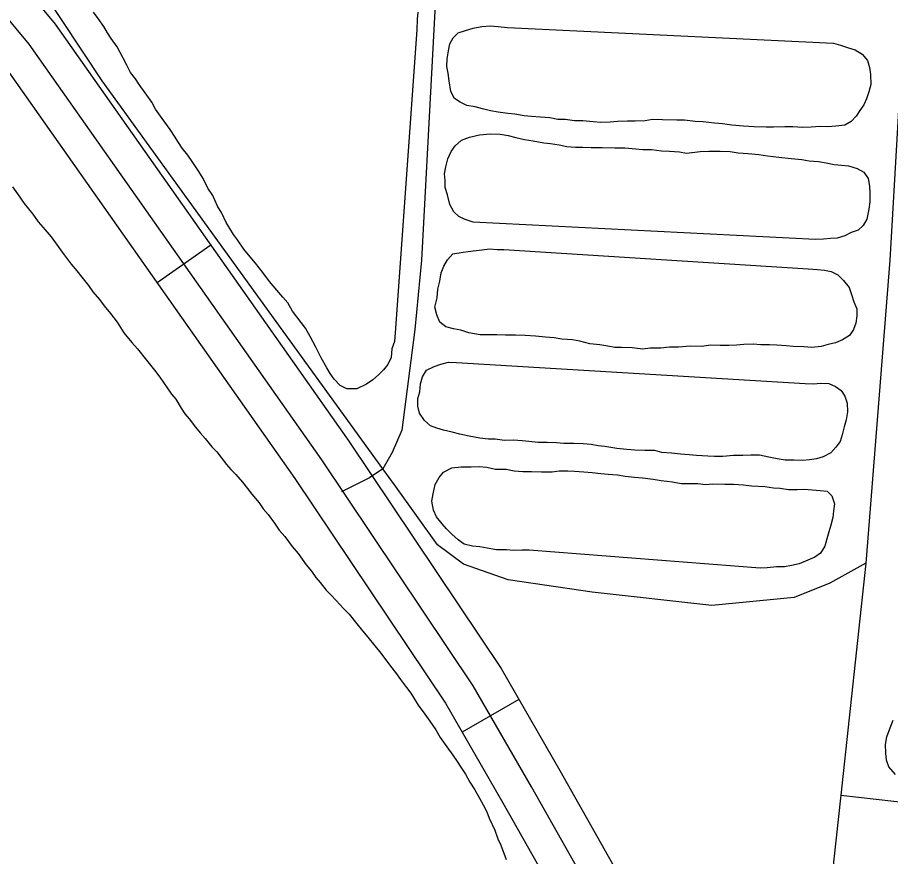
# Model space of a CAD drawing. Extents: x 3297735 to 3335592, y 670436 to 695807.
# Drawn here: x 3330474.7 to 3330874.4, y 678951.9 to 679336 of the extents above; entities that cross this region are included whole.
import ezdxf

# ---------------------------------------------------------------- set-up
doc = ezdxf.new("R2010")
doc.units = 0
for name, color, linetype in [('V-DTCH-CNTR', 7, 'Continuous'), ('V-ROAD-CNTR', 7, 'Continuous'), ('V-TOPO-SHOR', 7, 'Continuous')]:
    doc.layers.add(name, color=color, linetype=linetype)

msp = doc.modelspace()

# ---------------------------------------------------------------- linework, layer by layer
at = {"layer": 'V-DTCH-CNTR'}
for points in [[(3330381.34, 680198), (3330481.27, 680121.82), (3330505.09, 680101.4), (3330526.08, 680083.39), (3330603.2, 680028.16), (3330688.59, 679953.94), (3330712.83, 679922.62), (3330715.46, 679919.22), (3330758.4, 679870.53), (3330844.95, 679762), (3330883.66, 679716.81), (3330897.06, 679696.88), (3330900.26, 679683.12), (3330902.31, 679650.51), (3330893.8, 679546.93), (3330888.75, 679445.87), (3330881.17, 679346.56), (3330874.08, 679224.96), (3330863.13, 679086.28), (3330851.65, 678979.97), (3330848.25, 678949.36), (3330846.88, 678917.67), (3330843.51, 678830.61)], [(3330712.83, 679922.62), (3330705.71, 679906.45), (3330701.2, 679891.95), (3330691.66, 679778.1), (3330683.28, 679629.09), (3330675.27, 679503.21), (3330667.01, 679361.91), (3330659.67, 679224.88), (3330656.6, 679193.22), (3330650.71, 679147.03), (3330646.27, 679136.81), (3330641.92, 679129.43)], [(3330851.65, 678979.97), (3330940.64, 678969.98), (3331048.45, 678957.96), (3331055.71, 679036.71), (3331065.65, 679122.27), (3331073.18, 679218.15), (3331080.43, 679350.03), (3331088.67, 679436.47), (3331090.31, 679448.68), (3331089.15, 679466.47), (3331083.39, 679481.13), (3331058.21, 679514.96), (3330966.56, 679626.15), (3330932.01, 679663.55), (3330897.06, 679696.88)], [(3330863.13, 679086.28), (3330846.7, 679077.11), (3330830.31, 679070.52), (3330792.54, 679066.84), (3330737.77, 679072.86), (3330699.29, 679078.61), (3330678.84, 679085.8), (3330666.98, 679094.56), (3330647.69, 679121.44), (3330641.92, 679129.43), (3330593.18, 679196.88), (3330513.51, 679307.02), (3330449.06, 679404.05), (3330447.65, 679406.05), (3330433.14, 679426.59), (3330399.44, 679463.13), (3330358.04, 679500.65), (3330306.31, 679535.77)], [(3330641.92, 679129.43), (3330635.85, 679125.24), (3330623.05, 679118.92)]]:
    msp.add_lwpolyline(points, dxfattribs=at)
at = {"layer": 'V-ROAD-CNTR'}
for p, q in [((3330563.19, 679231.78), (3330538.66, 679214.5)), ((3330704.29, 679023.83), (3330678.3, 679008.84))]:
    msp.add_line(p, q, dxfattribs=at)
for points in [[(3330394.21, 679450.56), (3330491.93, 679332.89), (3330626.44, 679142.02), (3330696.11, 679038.01), (3330723.03, 678991.34), (3330760.58, 678924.83)], [(3330747.73, 678917.1), (3330710, 678983.9), (3330683.37, 679030.08), (3330614.08, 679133.52), (3330480.01, 679323.76), (3330382.81, 679440.81)], [(3330468.1, 679314.63), (3330601.71, 679125.03), (3330670.63, 679022.15), (3330696.97, 678976.47), (3330734.87, 678909.36)]]:
    msp.add_lwpolyline(points, dxfattribs=at)
at = {"layer": 'V-TOPO-SHOR'}
for points in [[(3330647.65, 679191.68), (3330647.3, 679187.69), (3330646.1, 679184.28), (3330645.75, 679180.28), (3330644.27, 679177.17), (3330642.23, 679174.63), (3330639.91, 679172.38), (3330637.31, 679170.13), (3330634.42, 679168.18), (3330630.1, 679165.96), (3330625.52, 679166.04), (3330622.41, 679167.51), (3330619.6, 679170.42), (3330617.92, 679173.02), (3330616.25, 679175.61), (3330613.75, 679180.23), (3330611.26, 679185.12), (3330608.76, 679190.02), (3330606.54, 679193.77), (3330604.58, 679196.37), (3330600.66, 679201.58), (3330598.44, 679205.33), (3330596.19, 679207.93), (3330593.39, 679211.12), (3330590.02, 679215.18), (3330586.95, 679219.23), (3330583.59, 679223.57), (3330580.5, 679227.33), (3330578.26, 679229.94), (3330575.47, 679234.27), (3330573.51, 679236.58), (3330570.17, 679242.07), (3330568.24, 679246.38), (3330566.29, 679249.56), (3330564.08, 679254.45), (3330561.85, 679257.91), (3330559.63, 679262.23), (3330557.69, 679265.41), (3330554.62, 679270.03), (3330552.66, 679272.92), (3330550.14, 679276.1), (3330548.47, 679278.7), (3330546.51, 679281.59), (3330544.56, 679284.76), (3330540.93, 679289.68), (3330537.85, 679294.01), (3330536.19, 679297.18), (3330533.12, 679301.52), (3330530.32, 679305.27), (3330528.65, 679307.87), (3330526.41, 679310.77), (3330524.75, 679314.22), (3330523.09, 679317.39), (3330520.31, 679322.58), (3330517.51, 679326.34), (3330515.84, 679328.94), (3330514.17, 679331.82), (3330511.66, 679335.58), (3330509.42, 679338.47)], [(3330658, 679338.38), (3330657.66, 679335.24), (3330657.58, 679330.39), (3330647.65, 679191.68)], [(3330848.34, 679324.19), (3330851.47, 679323.29), (3330855.17, 679322.08), (3330858.29, 679321.17), (3330861.41, 679319.12), (3330863.93, 679316.23), (3330864.74, 679313.07), (3330865.26, 679309.92), (3330865.47, 679305.34), (3330864.56, 679301.93), (3330863.37, 679298.81), (3330862.18, 679295.97), (3330860.42, 679293.43), (3330858.67, 679290.88), (3330856.34, 679288.35), (3330853.46, 679286.68), (3330849.45, 679286.17), (3330845.73, 679285.95), (3330842.02, 679286.01), (3330838.02, 679285.78), (3330834.3, 679285.56), (3330829.73, 679285.92), (3330826.02, 679285.98), (3330820.87, 679285.77), (3330817.45, 679285.83), (3330812.02, 679285.92), (3330807.16, 679286.28), (3330801.74, 679286.65), (3330797.47, 679287.29), (3330793.76, 679287.63), (3330788.62, 679288.29), (3330784.91, 679288.35), (3330780.06, 679289), (3330776.64, 679289.05), (3330770.07, 679289.16), (3330765.5, 679289.23), (3330762.06, 679288.71), (3330757.49, 679288.5), (3330754.06, 679288.56), (3330749.48, 679288.34), (3330746.05, 679288.11), (3330741.76, 679287.89), (3330738.34, 679288.23), (3330733.48, 679288.6), (3330729.77, 679288.66), (3330725.5, 679289.3), (3330722.07, 679289.35), (3330718.37, 679289.98), (3330714.08, 679290.34), (3330710.09, 679290.69), (3330706.67, 679291.03), (3330702.39, 679291.67), (3330699.25, 679292), (3330694.69, 679292.65), (3330691.28, 679293.27), (3330687.58, 679294.19), (3330684.16, 679295.1), (3330680.46, 679295.73), (3330677.34, 679297.21), (3330674.79, 679298.96), (3330673.13, 679302.14), (3330672.35, 679307), (3330671.83, 679310.44), (3330671.31, 679313.59), (3330671.37, 679317.02), (3330672, 679320.72), (3330672.62, 679323.86), (3330674.09, 679326.69), (3330676.42, 679328.94), (3330679.86, 679330.03), (3330683.31, 679331.11), (3330687.32, 679331.91), (3330691.04, 679332.13), (3330694.75, 679331.79), (3330699.03, 679331.44), (3330848.34, 679324.19)], [(3330683.31, 679242.26), (3330679.62, 679243.46), (3330676.79, 679244.93), (3330674.53, 679246.97), (3330672.59, 679250.43), (3330671.52, 679254.73), (3330670.43, 679258.18), (3330670.48, 679261.32), (3330670.24, 679264.47), (3330670.86, 679267.6), (3330671.78, 679271.3), (3330673.26, 679274.7), (3330675.02, 679277.25), (3330677.92, 679279.77), (3330681.65, 679281.14), (3330686.24, 679282.21), (3330691.11, 679282.7), (3330695.68, 679282.63), (3330699.38, 679282), (3330702.79, 679281.09), (3330706.78, 679280.17), (3330710.77, 679279.53), (3330715.61, 679278.6), (3330718.75, 679278.26), (3330722.74, 679277.63), (3330726.16, 679277), (3330730.15, 679276.65), (3330733.58, 679276.6), (3330737.29, 679276.54), (3330742.44, 679276.45), (3330748.15, 679276.36), (3330752.72, 679276.29), (3330756.14, 679275.95), (3330760.99, 679275.59), (3330764.99, 679275.52), (3330769.56, 679274.88), (3330773.27, 679274.82), (3330777.83, 679274.46), (3330780.97, 679273.84), (3330787.26, 679274.59), (3330791.27, 679274.82), (3330796.41, 679274.73), (3330800.98, 679274.66), (3330804.68, 679274.03), (3330809.25, 679273.67), (3330814.1, 679273.31), (3330818.09, 679272.67), (3330823.22, 679272.02), (3330828.93, 679271.36), (3330833.78, 679270.99), (3330837.2, 679270.37), (3330841.48, 679270.01), (3330844.9, 679269.39), (3330848.6, 679268.76), (3330852.02, 679268.42), (3330855.16, 679268.08), (3330859.14, 679266.87), (3330862.25, 679265.11), (3330864.21, 679262.22), (3330864.73, 679258.79), (3330864.96, 679255.64), (3330864.9, 679251.64), (3330864.56, 679248.21), (3330863.63, 679243.66), (3330861.87, 679240.83), (3330859.55, 679238.58), (3330856.39, 679237.49), (3330853.51, 679236.1), (3330850.06, 679235.02), (3330846.91, 679234.78), (3330843.77, 679234.55), (3330840.05, 679234.32), (3330683.31, 679242.26)], [(3330472.45, 679258.41), (3330474.69, 679255.23), (3330477.76, 679250.9), (3330481.68, 679245.98), (3330484.2, 679242.51), (3330487.28, 679238.75), (3330490.09, 679235.56), (3330492.88, 679231.8), (3330495.12, 679228.62), (3330497.35, 679225.44), (3330499.32, 679223.12), (3330501.84, 679219.94), (3330504.08, 679217.05), (3330507.16, 679213.29), (3330509.11, 679210.4), (3330512.2, 679206.92), (3330514.44, 679204.03), (3330517.24, 679200.55), (3330520.32, 679196.5), (3330523.39, 679191.6), (3330527.03, 679187.25), (3330529.56, 679184.36), (3330533.76, 679179.15), (3330537.4, 679174.52), (3330539.92, 679171.33), (3330543.27, 679166.42), (3330545.22, 679163.53), (3330547.19, 679161.22), (3330549.69, 679157.18), (3330551.37, 679154.58), (3330553.33, 679152.26), (3330556.12, 679148.5), (3330558.37, 679145.89), (3330560.61, 679143.29), (3330563.7, 679139.52), (3330565.94, 679137.2), (3330570.42, 679131.42), (3330572.39, 679129.1), (3330574.63, 679126.78), (3330577.72, 679123.3), (3330579.96, 679120.41), (3330581.92, 679117.8), (3330585.28, 679113.75), (3330587.24, 679111.15), (3330589.49, 679108.54), (3330592.28, 679104.49), (3330594.51, 679101.32), (3330597.04, 679098.42), (3330600.39, 679093.79), (3330603.2, 679090.6), (3330606.83, 679085.4), (3330609.36, 679082.51), (3330611.31, 679079.62), (3330613.27, 679077.3), (3330616.08, 679073.83), (3330618.32, 679071.51), (3330620.57, 679069.18), (3330623.94, 679065.42), (3330626.47, 679062.8), (3330630.11, 679058.46), (3330632.64, 679055.28), (3330635.16, 679052.38), (3330638.24, 679048.33), (3330640.48, 679045.72), (3330642.44, 679043.12), (3330645.52, 679039.07), (3330647.76, 679036.18), (3330649.99, 679033), (3330652.79, 679029.24), (3330654.75, 679026.64), (3330658.09, 679021.16), (3330661.17, 679017.1), (3330663.41, 679013.93)], [(3330836.69, 679220.95), (3330840.97, 679220.59), (3330844.11, 679220.26), (3330847.24, 679219.64), (3330850.36, 679218.16), (3330852.89, 679215.54), (3330855.41, 679212.36), (3330856.5, 679209.2), (3330857.59, 679205.76), (3330858.97, 679202.59), (3330858.92, 679199.45), (3330858.58, 679196.03), (3330857.39, 679193.19), (3330855.63, 679190.36), (3330852.46, 679188.41), (3330849.29, 679187.03), (3330845.85, 679186.23), (3330842.7, 679185.42), (3330838.4, 679184.92), (3330834.69, 679185.26), (3330829.84, 679185.34), (3330826.7, 679185.68), (3330822.42, 679186.03), (3330818.99, 679186.08), (3330814.99, 679186.15), (3330811.57, 679186.49), (3330807.28, 679186.27), (3330803.85, 679186.04), (3330800.42, 679185.81), (3330796.42, 679185.87), (3330792.13, 679185.94), (3330787.84, 679185.44), (3330782.7, 679185.52), (3330777.26, 679185.04), (3330773.26, 679185.1), (3330769.25, 679184.59), (3330764.4, 679184.67), (3330760.96, 679184.16), (3330756.11, 679184.81), (3330751.26, 679184.88), (3330748.11, 679184.93), (3330744.98, 679185.56), (3330741.28, 679186.19), (3330736.71, 679186.54), (3330732.16, 679187.76), (3330728.74, 679188.39), (3330723.89, 679188.75), (3330720.47, 679189.37), (3330716.48, 679189.72), (3330711.91, 679190.08), (3330707.06, 679190.45), (3330702.77, 679190.52), (3330698.2, 679190.59), (3330694.2, 679190.65), (3330690.78, 679190.71), (3330686.49, 679190.78), (3330681.37, 679191.71), (3330677.67, 679192.92), (3330674.25, 679193.54), (3330670.84, 679194.45), (3330668.01, 679196.5), (3330666.64, 679199.95), (3330665.84, 679203.39), (3330666.76, 679207.66), (3330667.11, 679211.66), (3330668.03, 679215.36), (3330668.66, 679219.06), (3330669.85, 679222.19), (3330671.61, 679225.02), (3330673.94, 679227.83), (3330678.81, 679228.61), (3330683.39, 679229.11), (3330687.4, 679229.62), (3330690.84, 679230.14), (3330694.26, 679229.8), (3330697.4, 679229.74), (3330836.69, 679220.95)], [(3330835.28, 679168.4), (3330838.99, 679168.34), (3330842.71, 679168.56), (3330846.14, 679168.51), (3330849.26, 679167.03), (3330851.8, 679165.28), (3330853.48, 679162.68), (3330854.57, 679159.52), (3330854.79, 679155.51), (3330854.16, 679151.81), (3330853.25, 679148.68), (3330852.33, 679144.98), (3330851.43, 679141.85), (3330849.39, 679139.31), (3330847.06, 679136.78), (3330843.6, 679134.83), (3330840.45, 679134.03), (3330837.29, 679133.51), (3330834.15, 679133.27), (3330830.15, 679133.33), (3330826.15, 679133.4), (3330822.44, 679134.03), (3330818.74, 679134.66), (3330814.47, 679135.58), (3330810.47, 679135.65), (3330806.75, 679135.42), (3330802.47, 679135.49), (3330797.6, 679135), (3330793.89, 679135.06), (3330790.75, 679135.11), (3330785.61, 679135.48), (3330782.19, 679135.82), (3330778.19, 679136.17), (3330774.2, 679136.52), (3330769.63, 679136.87), (3330766.5, 679137.78), (3330761.93, 679137.85), (3330757.37, 679137.93), (3330753.66, 679138.27), (3330749.09, 679138.63), (3330743.68, 679139.58), (3330740.54, 679139.91), (3330737.41, 679140.53), (3330733.7, 679140.88), (3330729.41, 679140.95), (3330724.84, 679141.02), (3330721.42, 679141.36), (3330717.13, 679141.43), (3330713.13, 679141.49), (3330708.85, 679141.85), (3330705.72, 679142.18), (3330701.72, 679142.53), (3330697.72, 679142.31), (3330693.44, 679142.95), (3330690.3, 679143), (3330686.31, 679143.35), (3330681.46, 679144.28), (3330677.19, 679145.21), (3330673.78, 679146.12), (3330669.79, 679147.04), (3330666.67, 679147.95), (3330663.83, 679149.14), (3330661.01, 679151.47), (3330658.78, 679154.93), (3330657.97, 679158.09), (3330658.02, 679161.52), (3330658.93, 679164.64), (3330659.28, 679168.35), (3330660.18, 679171.48), (3330661.95, 679174.6), (3330665.4, 679176.26), (3330668.56, 679177.35), (3330672, 679178.15), (3330675.72, 679178.09), (3330835.28, 679168.4)], [(3330708.92, 679092.13), (3330705.77, 679092.18), (3330701.77, 679091.96), (3330698.63, 679092.3), (3330694.06, 679092.37), (3330689.79, 679093.01), (3330686.37, 679093.63), (3330682.95, 679093.97), (3330679.25, 679094.89), (3330676.42, 679096.94), (3330673.61, 679099.55), (3330671.07, 679101.88), (3330669.11, 679104.2), (3330666.59, 679107.38), (3330665.21, 679110.54), (3330664.42, 679114.56), (3330665.04, 679117.97), (3330665.97, 679122.25), (3330667.73, 679125.36), (3330669.77, 679127.9), (3330673.52, 679129.84), (3330677.81, 679130.34), (3330682.38, 679130.27), (3330686.1, 679130.49), (3330689.52, 679130.15), (3330693.51, 679129.23), (3330698.36, 679129.16), (3330702.07, 679128.53), (3330706.06, 679128.18), (3330710.06, 679128.11), (3330714.63, 679128.04), (3330719.49, 679127.96), (3330722.64, 679128.48), (3330726.64, 679128.42), (3330729.78, 679128.37), (3330734.06, 679128.01), (3330737.77, 679127.67), (3330741.77, 679127.32), (3330745.19, 679126.98), (3330749.47, 679126.62), (3330752.89, 679126), (3330757.17, 679125.64), (3330760.88, 679125.3), (3330765.72, 679124.65), (3330769.43, 679124.02), (3330774.56, 679123.37), (3330778.55, 679122.73), (3330783.12, 679122.66), (3330786.26, 679122.61), (3330789.68, 679122.27), (3330793.12, 679122.5), (3330798.55, 679122.41), (3330802.54, 679122.35), (3330807.11, 679121.99), (3330810.82, 679121.65), (3330816.81, 679121.26), (3330820.8, 679120.63), (3330823.95, 679120.58), (3330827.65, 679119.95), (3330831.65, 679119.88), (3330834.8, 679120.12), (3330838.5, 679119.77), (3330842.21, 679119.43), (3330845.35, 679119.09), (3330847.6, 679117.06), (3330848.69, 679113.32), (3330848.35, 679110.19), (3330848.01, 679107.05), (3330847.1, 679103.64), (3330846.2, 679100.51), (3330845.29, 679097.38), (3330844.38, 679093.96), (3330842.33, 679090.85), (3330839.72, 679088.9), (3330836.56, 679087.52), (3330832.53, 679085.87), (3330829.09, 679085.07), (3330825.94, 679084.54), (3330822.23, 679084.6), (3330817.93, 679084.1), (3330814.79, 679083.86), (3330708.92, 679092.13)], [(3330663.41, 679013.93), (3330666.2, 679009.88), (3330668.14, 679006.42), (3330671.22, 679002.09), (3330674.01, 678998.33), (3330675.96, 678995.44), (3330677.64, 678992.84), (3330679.87, 678989.66), (3330681.81, 678985.92), (3330684.04, 678982.45), (3330686.27, 678978.7), (3330687.93, 678975.53), (3330689.6, 678972.36), (3330690.69, 678969.49), (3330693.18, 678964.02), (3330694.54, 678960), (3330695.93, 678957.12), (3330698.39, 678950.51)], [(3330876.71, 678989.44), (3330873.62, 678992.92), (3330872.53, 678996.08), (3330872.29, 678999.23), (3330872.07, 679003.23), (3330872.7, 679006.65), (3330874.19, 679010.91), (3330875.68, 679014.32)]]:
    msp.add_lwpolyline(points, dxfattribs=at)

doc.saveas('drawing.dxf')
